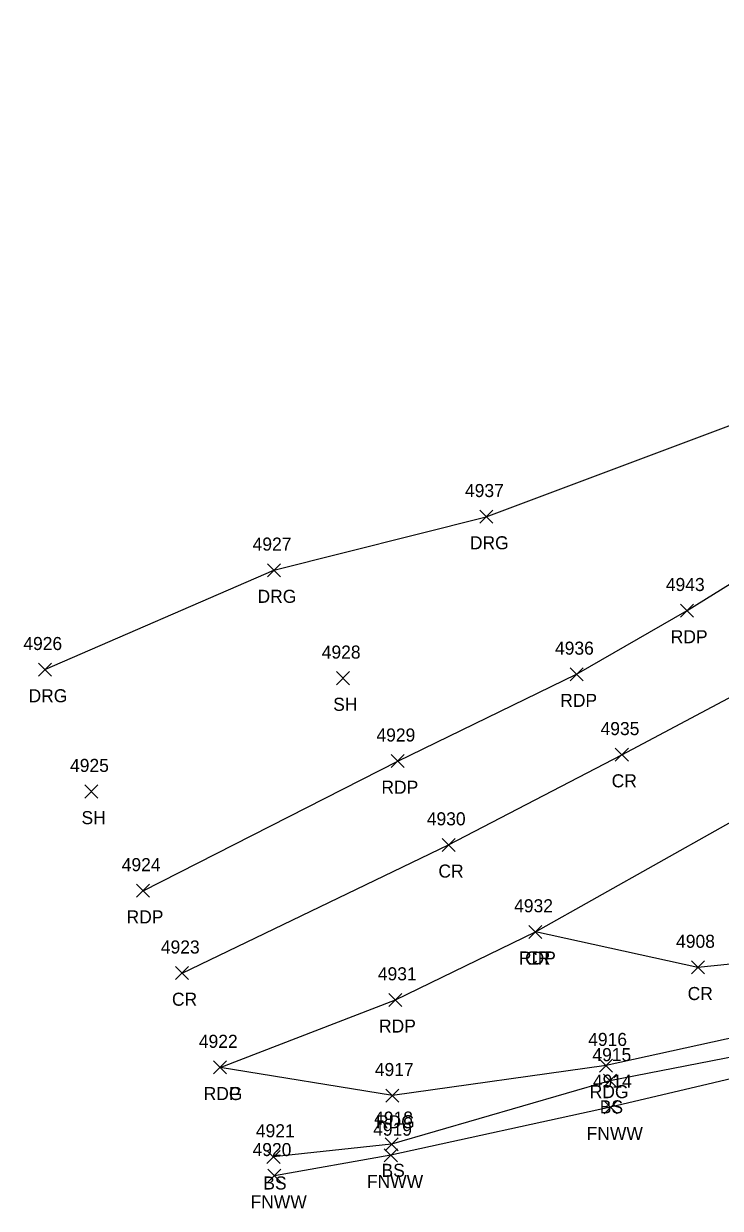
# Model space of a CAD drawing. Extents: x 1505656 to 1508446, y 700805 to 703031.
# Drawn here: x 1505962.7 to 1506069.4, y 701505 to 701686.5 of the extents above; entities that cross this region are included whole.
import ezdxf

# ---------------------------------------------------------------- set-up
doc = ezdxf.new("R2010")
doc.units = 0
for name, color, linetype in [('L_A', 7, 'Continuous'), ('L_I', 7, 'Continuous'), ('L_TIC', 7, 'Continuous'), ('LELB', 7, 'Continuous'), ('LFNC', 7, 'Continuous'), ('P_A', 7, 'Continuous'), ('P_I', 7, 'Continuous'), ('P_TIC', 7, 'Continuous'), ('PET', 7, 'Continuous'), ('PEU', 7, 'Continuous'), ('PRC', 7, 'Continuous'), ('R_A', 7, 'Continuous'), ('R_I', 7, 'Continuous'), ('R_TIC', 7, 'Continuous'), ('RDG', 7, 'Continuous')]:
    doc.layers.add(name, color=color, linetype=linetype)

msp = doc.modelspace()

# ---------------------------------------------------------------- linework, layer by layer
at = {"layer": 'L_TIC'}
for points in [[(1506010.65, 701585.24), (1506012.65, 701587.24)], [(1506012.65, 701585.24), (1506010.65, 701587.24)], [(1505972.09, 701567.88), (1505974.09, 701569.88)], [(1505974.09, 701567.88), (1505972.09, 701569.88)], [(1506051.54, 701523.58), (1506053.54, 701525.58)], [(1506053.54, 701523.58), (1506051.54, 701525.58)], [(1506051.63, 701519.52), (1506053.63, 701521.52)], [(1506053.63, 701519.52), (1506051.63, 701521.52)], [(1506018.1, 701513.86), (1506020.1, 701515.86)], [(1506020.1, 701513.86), (1506018.1, 701515.86)], [(1506000, 701511.92), (1506002, 701513.92)], [(1506002, 701511.92), (1506000, 701513.92)], [(1506017.97, 701512.16), (1506019.97, 701514.16)], [(1506019.97, 701512.16), (1506017.97, 701514.16)], [(1506000.14, 701509.04), (1506002.14, 701511.04)], [(1506002.14, 701509.04), (1506000.14, 701511.04)]]:
    msp.add_lwpolyline(points, dxfattribs=at)
at = {"layer": 'LELB'}
msp.add_lwpolyline([(1506509.21, 701611.03), (1506507.44, 701618.38), (1506501.19, 701629.63), (1506493.28, 701641.73), (1506487.58, 701650), (1506474.34, 701662.65), (1506459.98, 701669.04), (1506440.83, 701673.95), (1506424.11, 701672.15), (1506391.39, 701665.24), (1506368.18, 701657.76), (1506332.08, 701641.61), (1506290.37, 701623.5), (1506260.15, 701608.32), (1506217.93, 701589.2), (1506179.42, 701572.42), (1506142.47, 701555.66), (1506111.55, 701540.68), (1506083.73, 701530.64), (1506052.54, 701524.58), (1506019.1, 701514.86), (1506001, 701512.92)], dxfattribs=at)
at = {"layer": 'LFNC'}
msp.add_lwpolyline([(1506497.87, 701603.48), (1506493.98, 701617.54), (1506486.85, 701636.91), (1506477.45, 701634.17), (1506464.89, 701630.33), (1506443.52, 701624.04), (1506424.76, 701618.62), (1506405.3, 701613.25), (1506378.38, 701605.86), (1506343.98, 701597.23), (1506304.06, 701586.45), (1506271.76, 701577.95), (1506223.97, 701565.23), (1506186.16, 701554.65), (1506144.64, 701544.15), (1506113.09, 701535.92), (1506084.27, 701528), (1506052.63, 701520.52), (1506018.97, 701513.16), (1506001.14, 701510.04)], dxfattribs=at)
at = {"layer": 'P_TIC'}
for points in [[(1506063.36, 701595.59), (1506065.36, 701597.59)], [(1506065.36, 701595.59), (1506063.36, 701597.59)], [(1506046.43, 701585.84), (1506048.43, 701587.84)], [(1506048.43, 701585.84), (1506046.43, 701587.84)], [(1506053.36, 701573.52), (1506055.36, 701575.52)], [(1506055.36, 701573.52), (1506053.36, 701575.52)], [(1506019.04, 701572.54), (1506021.04, 701574.54)], [(1506021.04, 701572.54), (1506019.04, 701574.54)], [(1506026.82, 701559.7), (1506028.82, 701561.7)], [(1506028.82, 701559.7), (1506026.82, 701561.7)], [(1505980.01, 701552.68), (1505982.01, 701554.68)], [(1505982.01, 701552.68), (1505980.01, 701554.68)], [(1506040.12, 701546.38), (1506042.12, 701548.38)], [(1506042.12, 701546.38), (1506040.12, 701548.38)], [(1506040.12, 701546.38), (1506042.12, 701548.38)], [(1506042.12, 701546.38), (1506040.12, 701548.38)], [(1506065.01, 701540.94), (1506067.01, 701542.94)], [(1506067.01, 701540.94), (1506065.01, 701542.94)], [(1506065.01, 701540.94), (1506067.01, 701542.94)], [(1506067.01, 701540.94), (1506065.01, 701542.94)], [(1505986, 701540.07), (1505988, 701542.07)], [(1505988, 701540.07), (1505986, 701542.07)], [(1506018.68, 701535.96), (1506020.68, 701537.96)], [(1506020.68, 701535.96), (1506018.68, 701537.96)], [(1506050.95, 701525.91), (1506052.95, 701527.91)], [(1506052.95, 701525.91), (1506050.95, 701527.91)], [(1505991.82, 701525.62), (1505993.82, 701527.62)], [(1505993.82, 701525.62), (1505991.82, 701527.62)], [(1505991.82, 701525.62), (1505993.82, 701527.62)], [(1505993.82, 701525.62), (1505991.82, 701527.62)], [(1506018.21, 701521.3), (1506020.21, 701523.3)], [(1506020.21, 701521.3), (1506018.21, 701523.3)]]:
    msp.add_lwpolyline(points, dxfattribs=at)
at = {"layer": 'PET'}
for points in [[(1505981.01, 701553.68), (1506020.04, 701573.54), (1506047.43, 701586.84), (1506064.36, 701596.59), (1506091.54, 701613.44), (1506142.35, 701641.39), (1506170.77, 701656.92), (1506194.97, 701672.06), (1506198.42, 701673.57), (1506217.27, 701683.91), (1506272.21, 701715.61), (1506302.2, 701733.14), (1506348.09, 701756.84), (1506381.24, 701771.36), (1506401.82, 701779.86), (1506418.98, 701787.96), (1506419.65, 701788)], [(1505992.82, 701526.62), (1506019.68, 701536.96), (1506041.12, 701547.38), (1506078.94, 701568.61), (1506107.14, 701585.72), (1506155.42, 701613.4), (1506197.61, 701637.13), (1506235.98, 701659.24), (1506270.79, 701679.06), (1506309.7, 701700.77), (1506363.1, 701730.01), (1506394.98, 701746.14), (1506415.62, 701755.89), (1506435.04, 701763.8), (1506427.31, 701775.57), (1506419.65, 701788)]]:
    msp.add_lwpolyline(points, dxfattribs=at)
at = {"layer": 'PEU'}
msp.add_lwpolyline([(1506512.36, 701612.05), (1506509.58, 701619.24), (1506503.6, 701631.14), (1506495.87, 701643.5), (1506490.15, 701651.91), (1506475.68, 701664.25), (1506461.93, 701671.49), (1506441.69, 701676.01), (1506423.96, 701676.45), (1506390.82, 701667.65), (1506367.37, 701660.27), (1506329.82, 701645.8), (1506288.78, 701627.12), (1506258.45, 701612.59), (1506216.06, 701594.6), (1506177.68, 701577.39), (1506139.98, 701558.64), (1506110.2, 701544.77), (1506096.87, 701538.26), (1506082.45, 701533.62), (1506051.95, 701526.91), (1506019.21, 701522.3), (1505992.82, 701526.62)], dxfattribs=at)
at = {"layer": 'PRC'}
for points in [[(1505987, 701541.07), (1506027.82, 701560.7), (1506054.36, 701574.52), (1506099.99, 701598.76), (1506149.98, 701626.58), (1506191.41, 701650.15), (1506228.11, 701670.57), (1506265.76, 701691.98), (1506306.45, 701715.07), (1506355.45, 701742.05), (1506388.92, 701758.93), (1506408.16, 701767.63), (1506427.31, 701775.57)], [(1506519.07, 701614.01), (1506506.17, 701642.82), (1506497.05, 701654.53), (1506481.68, 701671.51), (1506464.91, 701680.72), (1506446.99, 701685.19), (1506424.49, 701686.1), (1506387.92, 701677.86), (1506364.19, 701671.2), (1506326.34, 701654.75), (1506285.02, 701635.25), (1506254.86, 701621.58), (1506213.39, 701600.27), (1506174.81, 701583.72), (1506136.29, 701565.39), (1506108.2, 701552.45), (1506085.49, 701543.92), (1506066.01, 701541.94)], [(1506066.01, 701541.94), (1506041.12, 701547.38)]]:
    msp.add_lwpolyline(points, dxfattribs=at)
at = {"layer": 'R_TIC'}
for points in [[(1506032.59, 701609.98), (1506034.59, 701611.98)], [(1506034.59, 701609.98), (1506032.59, 701611.98)], [(1506000.06, 701601.78), (1506002.06, 701603.78)], [(1506002.06, 701601.78), (1506000.06, 701603.78)], [(1505964.98, 701586.55), (1505966.98, 701588.55)], [(1505966.98, 701586.55), (1505964.98, 701588.55)]]:
    msp.add_lwpolyline(points, dxfattribs=at)
at = {"layer": 'RDG'}
msp.add_lwpolyline([(1505965.98, 701587.55), (1506001.06, 701602.78), (1506033.59, 701610.98), (1506073.59, 701625.97), (1506099.51, 701632.34), (1506122.16, 701641), (1506126.81, 701651.78), (1506124.61, 701661.24)], dxfattribs=at)

# ---------------------------------------------------------------- texts
at = {"layer": 'L_A'}
for s, p in [('SH', (1506010.14, 701581.24)), ('SH', (1505971.58, 701563.88)), ('BS', (1506050.98, 701519.58)), ('FNWW', (1506048.97, 701515.52)), ('BS', (1506017.54, 701509.86)), ('BS', (1505999.44, 701507.92)), ('FNWW', (1506015.31, 701508.16)), ('FNWW', (1505997.48, 701505.04))]:
    msp.add_text(s, height=2, dxfattribs=at).set_placement(p)
at = {"layer": 'L_I'}
for s, p in [('4928', (1506008.39, 701589.24)), ('4925', (1505969.83, 701571.88)), ('4915', (1506049.85, 701527.58)), ('4914', (1506049.93, 701523.52)), ('4918', (1506016.41, 701517.86)), ('4921', (1505998.3, 701515.92)), ('4919', (1506016.26, 701516.16)), ('4920', (1505997.79, 701513.04))]:
    msp.add_text(s, height=2, dxfattribs=at).set_placement(p)
at = {"layer": 'P_A'}
for s, p in [('RDP', (1506061.85, 701591.59)), ('RDP', (1506044.92, 701581.84)), ('CR', (1506052.8, 701569.52)), ('RDP', (1506017.53, 701568.54)), ('CR', (1506026.26, 701555.7)), ('RDP', (1505978.49, 701548.68)), ('RDP', (1506038.6, 701542.38)), ('CR', (1506039.55, 701542.38)), ('CR', (1506064.44, 701536.94)), ('CR', (1506064.44, 701536.94)), ('CR', (1505985.44, 701536.07)), ('RDP', (1506017.16, 701531.96)), ('RDG', (1505990.3, 701521.62)), ('RDP', (1505990.3, 701521.62)), ('RDG', (1506049.44, 701521.91)), ('RDG', (1506016.7, 701517.3))]:
    msp.add_text(s, height=2, dxfattribs=at).set_placement(p)
at = {"layer": 'P_I'}
for s, p in [('4943', (1506061.1, 701599.59)), ('4936', (1506044.12, 701589.84)), ('4935', (1506051.1, 701577.52)), ('4929', (1506016.77, 701576.54)), ('4930', (1506024.48, 701563.7)), ('4924', (1505977.75, 701556.68)), ('4932', (1506037.86, 701550.38)), ('4932', (1506037.86, 701550.38)), ('4923', (1505983.74, 701544.07)), ('4908', (1506062.67, 701544.94)), ('4908', (1506062.67, 701544.94)), ('4931', (1506016.98, 701539.96)), ('4922', (1505989.56, 701529.62)), ('4922', (1505989.56, 701529.62)), ('4916', (1506049.2, 701529.91)), ('4917', (1506016.52, 701525.3))]:
    msp.add_text(s, height=2, dxfattribs=at).set_placement(p)
at = {"layer": 'R_A'}
for p in [(1506031.08, 701605.98), (1505998.55, 701597.78), (1505963.47, 701582.55)]:
    msp.add_text('DRG', height=2, dxfattribs=at).set_placement(p)
at = {"layer": 'R_I'}
for s, p in [('4937', (1506030.33, 701613.98)), ('4927', (1505997.8, 701605.78)), ('4926', (1505962.67, 701590.55))]:
    msp.add_text(s, height=2, dxfattribs=at).set_placement(p)

doc.saveas('drawing.dxf')
